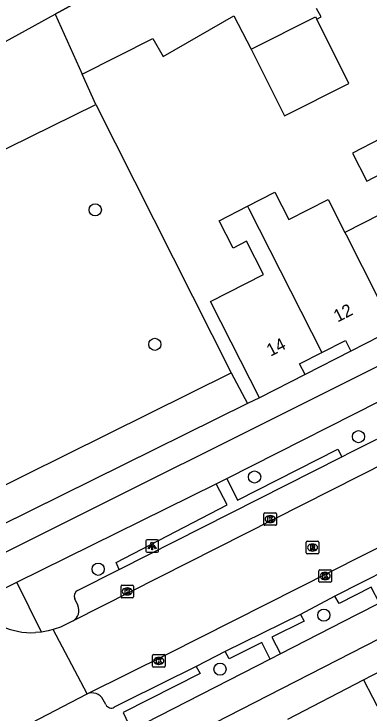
# Model space of a CAD drawing. Extents: x 158087 to 159494, y 382905 to 383981.
# Drawn here: x 159274.7 to 159303.1, y 383341.6 to 383397.5 of the extents above; entities that cross this region are included whole.
import ezdxf

# ---------------------------------------------------------------- set-up
doc = ezdxf.new("R2010")
doc.units = 0
for name, color, linetype in [('IMGEO_Boom', 7, 'Continuous'), ('IMGEO_Fietspad_gesloten', 7, 'Continuous'), ('IMGEO_Groenvoorziening', 7, 'Continuous'), ('IMGEO_Hek', 7, 'Continuous'), ('IMGEO_Kolk', 7, 'Continuous'), ('IMGEO_Lichtpunt', 7, 'Continuous'), ('IMGEO_Pand', 7, 'Continuous'), ('IMGEO_Pand_nummerreeks', 7, 'Continuous'), ('IMGEO_Parkeervlak_open', 7, 'Continuous'), ('IMGEO_Rijbaan_lokaal_gesloten', 7, 'Continuous'), ('IMGEO_Rioolput', 7, 'Continuous'), ('IMGEO_Voetpad_open', 7, 'Continuous')]:
    doc.layers.add(name, color=color, linetype=linetype)

msp = doc.modelspace()

# ---------------------------------------------------------------- linework, layer by layer
at = {"layer": 'IMGEO_Boom'}
for centre in [(159281.168, 383381.866), (159285.939, 383371.091), (159302.232, 383363.699), (159293.921, 383360.469), (159281.402, 383353.08), (159299.461, 383349.401), (159291.154, 383345.08)]:
    msp.add_circle(centre, 0.489, dxfattribs=at)
at = {"layer": 'IMGEO_Fietspad_gesloten'}
for points in [[(159270, 383352.461), (159306.292, 383370.593), (159338.58, 383387.034), (159340.441, 383388.196), (159343.774, 383390.378)], [(159258.854, 383324.586), (159281.973, 383336.28), (159291.776, 383341.314), (159296.109, 383343.544), (159315.056, 383353.238), (159354.689, 383373.414)], [(159291.696, 383360.336), (159305.911, 383367.556)], [(159290.858, 383359.925), (159291.696, 383360.336)], [(159274.893, 383352.036), (159290.858, 383359.925)], [(159271.407, 383350.284), (159274.893, 383352.036)], [(159303.907, 383350.371), (159302.084, 383349.432), (159295.982, 383346.305)], [(159295.982, 383346.305), (159295.173, 383345.89)], [(159295.173, 383345.89), (159284.079, 383340.204)]]:
    msp.add_lwpolyline(points, dxfattribs=at)
at = {"layer": 'IMGEO_Groenvoorziening'}
for points in [[(159317.185, 383419.041), (159277.974, 383397.519)], [(159298.888, 383397.119), (159299.25, 383397.305), (159298.886, 383397.975)], [(159254.199, 383393.022), (159257.83, 383386.462), (159277.974, 383397.519)], [(159277.974, 383397.519), (159280.127, 383392.725)], [(159280.127, 383392.725), (159285.782, 383395.584), (159286.614, 383394.142), (159292.261, 383397.401), (159293.642, 383394.729)], [(159281.216, 383390.3), (159280.127, 383392.725)], [(159258.485, 383379.101), (159281.216, 383390.3)], [(159281.216, 383390.3), (159292.048, 383368.798)], [(159273.488, 383356.526), (159272.273, 383359.007), (159292.048, 383368.798)], [(159292.048, 383368.798), (159293.355, 383366.345)]]:
    msp.add_lwpolyline(points, dxfattribs=at)
at = {"layer": 'IMGEO_Hek'}
for points in [[(159277.974, 383397.519), (159317.185, 383419.041)], [(159254.199, 383393.022), (159257.83, 383386.462), (159277.974, 383397.519)]]:
    msp.add_lwpolyline(points, dxfattribs=at)
at = {"layer": 'IMGEO_Kolk'}
for p, q in [((159294.666, 383356.675), (159294.666, 383357.527)), ((159294.741, 383357.601), (159295.593, 383357.601)), ((159295.154, 383357.381), (159295.179, 383357.381)), ((159295.667, 383357.527), (159295.667, 383356.675)), ((159295.177, 383356.821), (159295.152, 383356.821)), ((159295.593, 383356.601), (159294.741, 383356.601)), ((159299.069, 383352.113), (159299.069, 383352.965)), ((159299.144, 383353.039), (159299.996, 383353.039)), ((159300.07, 383352.965), (159300.07, 383352.113)), ((159299.557, 383352.819), (159299.582, 383352.819)), ((159283.232, 383350.879), (159283.232, 383351.731)), ((159283.307, 383351.805), (159284.159, 383351.805)), ((159284.233, 383351.731), (159284.233, 383350.879)), ((159299.996, 383352.039), (159299.144, 383352.039)), ((159299.58, 383352.259), (159299.555, 383352.259)), ((159283.72, 383351.585), (159283.745, 383351.585)), ((159284.159, 383350.805), (159283.307, 383350.805)), ((159283.743, 383351.025), (159283.718, 383351.025)), ((159285.757, 383345.317), (159285.757, 383346.169)), ((159285.832, 383346.243), (159286.684, 383346.243)), ((159286.758, 383346.169), (159286.758, 383345.317)), ((159286.245, 383346.023), (159286.27, 383346.023)), ((159286.684, 383345.243), (159285.832, 383345.243)), ((159286.268, 383345.463), (159286.243, 383345.463))]:
    msp.add_line(p, q, dxfattribs=at)
for points in [[(159294.666, 383356.675), (159294.666, 383357.527)], [(159294.741, 383357.601), (159295.593, 383357.601)], [(159295.667, 383357.527), (159295.667, 383356.675)], [(159294.987, 383357.301), (159295.11, 383357.301), (159295.11, 383357.15), (159295.24, 383357.301), (159295.404, 383357.301), (159295.258, 383357.15), (159295.411, 383356.901), (159295.259, 383356.901), (159295.174, 383357.065), (159295.11, 383356.998), (159295.11, 383356.901), (159294.987, 383356.901), (159294.987, 383357.301)], [(159295.593, 383356.601), (159294.741, 383356.601)], [(159299.069, 383352.113), (159299.069, 383352.965)], [(159299.144, 383353.039), (159299.996, 383353.039)], [(159300.07, 383352.965), (159300.07, 383352.113)], [(159299.39, 383352.739), (159299.513, 383352.739), (159299.513, 383352.588), (159299.643, 383352.739), (159299.807, 383352.739), (159299.661, 383352.588), (159299.814, 383352.339), (159299.662, 383352.339), (159299.577, 383352.503), (159299.513, 383352.436), (159299.513, 383352.339), (159299.39, 383352.339), (159299.39, 383352.739)], [(159283.232, 383350.879), (159283.232, 383351.731)], [(159283.307, 383351.805), (159284.159, 383351.805)], [(159284.233, 383351.731), (159284.233, 383350.879)], [(159299.996, 383352.039), (159299.144, 383352.039)], [(159283.553, 383351.505), (159283.676, 383351.505), (159283.676, 383351.354), (159283.806, 383351.505), (159283.97, 383351.505), (159283.824, 383351.354), (159283.977, 383351.105), (159283.825, 383351.105), (159283.74, 383351.269), (159283.676, 383351.202), (159283.676, 383351.105), (159283.553, 383351.105), (159283.553, 383351.505)], [(159284.159, 383350.805), (159283.307, 383350.805)], [(159285.757, 383345.317), (159285.757, 383346.169)], [(159285.832, 383346.243), (159286.684, 383346.243)], [(159286.758, 383346.169), (159286.758, 383345.317)], [(159286.078, 383345.943), (159286.201, 383345.943), (159286.201, 383345.792), (159286.331, 383345.943), (159286.495, 383345.943), (159286.349, 383345.792), (159286.502, 383345.543), (159286.35, 383345.543), (159286.265, 383345.707), (159286.201, 383345.64), (159286.201, 383345.543), (159286.078, 383345.543), (159286.078, 383345.943)], [(159286.684, 383345.243), (159285.832, 383345.243)]]:
    msp.add_lwpolyline(points, dxfattribs=at)
for centre, start, end in [((159294.743, 383357.525), 91.552, 178.448), ((159294.743, 383357.525), 91.552, 178.448), ((159295.591, 383357.525), 1.552, 88.448), ((159295.591, 383357.525), 1.552, 88.448), ((159294.743, 383356.677), 181.552, 268.448), ((159294.743, 383356.677), 181.552, 268.448), ((159295.591, 383356.677), 271.552, 358.448), ((159295.591, 383356.677), 271.552, 358.448), ((159299.146, 383352.963), 91.552, 178.448), ((159299.146, 383352.963), 91.552, 178.448), ((159299.994, 383352.963), 1.552, 88.448), ((159299.994, 383352.963), 1.552, 88.448), ((159283.309, 383351.729), 91.552, 178.448), ((159283.309, 383351.729), 91.552, 178.448), ((159284.157, 383351.729), 1.552, 88.448), ((159284.157, 383351.729), 1.552, 88.448), ((159299.146, 383352.115), 181.552, 268.448), ((159299.146, 383352.115), 181.552, 268.448), ((159299.994, 383352.115), 271.552, 358.448), ((159299.994, 383352.115), 271.552, 358.448), ((159283.309, 383350.881), 181.552, 268.448), ((159283.309, 383350.881), 181.552, 268.448), ((159284.157, 383350.881), 271.552, 358.448), ((159284.157, 383350.881), 271.552, 358.448), ((159285.834, 383346.167), 91.552, 178.448), ((159285.834, 383346.167), 91.552, 178.448), ((159286.682, 383346.167), 1.552, 88.448), ((159286.682, 383346.167), 1.552, 88.448), ((159285.834, 383345.319), 181.552, 268.448), ((159285.834, 383345.319), 181.552, 268.448), ((159286.682, 383345.319), 271.552, 358.448), ((159286.682, 383345.319), 271.552, 358.448)]:
    msp.add_arc(centre, 0.0765, start, end, dxfattribs=at)
for centre, major_axis, ratio, start_param, end_param in [((159295.153, 383357.101), (-0.387, 0.002), 0.722429, 4.712389, 7.853982), ((159295.178, 383357.101), (-0.39, 0.002), 0.717154, 1.570796, 4.712389), ((159299.556, 383352.539), (-0.387, 0.002), 0.722429, 4.712389, 7.853982), ((159299.581, 383352.539), (-0.39, 0.002), 0.717154, 1.570796, 4.712389), ((159283.719, 383351.305), (-0.387, 0.002), 0.722429, 4.712389, 7.853982), ((159283.744, 383351.305), (-0.39, 0.002), 0.717154, 1.570796, 4.712389), ((159286.244, 383345.743), (-0.387, 0.002), 0.722429, 4.712389, 7.853982), ((159286.269, 383345.743), (-0.39, 0.002), 0.717154, 1.570796, 4.712389)]:
    msp.add_ellipse(centre, major_axis=major_axis, ratio=ratio, start_param=start_param, end_param=end_param, dxfattribs=at)
at = {"layer": 'IMGEO_Lichtpunt'}
for p, q in [((159285.228, 383355.347), (159285.228, 383354.54)), ((159285.228, 383355.347), (159285.228, 383354.54)), ((159286.13, 383355.442), (159285.322, 383355.442)), ((159286.13, 383355.442), (159285.322, 383355.442)), ((159286.224, 383354.54), (159286.224, 383355.347)), ((159286.224, 383354.54), (159286.224, 383355.347)), ((159285.322, 383354.446), (159286.13, 383354.446)), ((159285.322, 383354.446), (159286.13, 383354.446))]:
    msp.add_line(p, q, dxfattribs=at)
for points in [[(159285.602, 383355.011), (159285.641, 383354.983), (159285.453, 383354.721), (159285.415, 383354.748), (159285.602, 383355.011)], [(159285.704, 383354.963), (159285.751, 383354.963), (159285.751, 383354.641), (159285.704, 383354.641), (159285.704, 383354.963)], [(159285.814, 383354.983), (159285.852, 383355.01), (159286.039, 383354.748), (159286, 383354.72), (159285.814, 383354.983)]]:
    msp.add_lwpolyline(points, dxfattribs=at)
msp.add_circle((159285.727, 383355.145), 0.0994, dxfattribs=at)
for centre, start, end in [((159285.322, 383355.347), 90, 180), ((159285.322, 383355.347), 90, 180), ((159286.13, 383355.347), 0, 90), ((159286.13, 383355.347), 0, 90), ((159285.322, 383354.54), 180, 270), ((159285.322, 383354.54), 180, 270), ((159286.13, 383354.54), 270, 0), ((159286.13, 383354.54), 270, 360)]:
    msp.add_arc(centre, 0.0946, start, end, dxfattribs=at)
at = {"layer": 'IMGEO_Pand'}
for points in [[(159293.642, 383394.729), (159298.79, 383397.314), (159298.888, 383397.119)], [(159293.642, 383394.729), (159296.317, 383389.399), (159301.466, 383391.983), (159298.888, 383397.119)], [(159304.018, 383387.57), (159301.744, 383386.409), (159302.89, 383384.167), (159304.077, 383384.773), (159305.388, 383382.207), (159301.141, 383380.038)], [(159293.352, 383382.146), (159295.544, 383383.265), (159296.659, 383381.083), (159299.795, 383382.68), (159301.141, 383380.038)], [(159294.315, 383366.815), (159292.041, 383371.268), (159290.382, 383374.514), (159294.639, 383376.688), (159293.281, 383379.348), (159292.203, 383378.798), (159291.085, 383380.988), (159293.352, 383382.146)], [(159293.352, 383382.146), (159293.456, 383381.942), (159299.309, 383370.449)], [(159301.141, 383380.038), (159301.236, 383379.851), (159305.072, 383372.319)], [(159305.072, 383372.319), (159301.616, 383370.554)], [(159299.309, 383370.449), (159301.182, 383371.405), (159301.616, 383370.554)], [(159297.964, 383368.678), (159297.525, 383369.538), (159299.309, 383370.449)], [(159297.964, 383368.678), (159294.315, 383366.815)], [(159302.643, 383344.231), (159307.67, 383346.838)], [(159296.575, 383341.083), (159302.643, 383344.231)], [(159302.643, 383344.231), (159308.4, 383333.136)]]:
    msp.add_lwpolyline(points, dxfattribs=at)
at = {"layer": 'IMGEO_Parkeervlak_open'}
for points in [[(159300.894, 383362.078), (159301.621, 383362.447), (159303.7, 383363.496)], [(159279.761, 383351.389), (159283.076, 383353.066)], [(159279.777, 383350.192), (159279.541, 383350.707)], [(159300.35, 383350.927), (159297.586, 383349.459)], [(159291.566, 383346.494), (159289.232, 383345.303)]]:
    msp.add_lwpolyline(points, dxfattribs=at)
for centre, radius, start, end in [((159279.992, 383350.938), 0.507, 117.1488, 207.0938), ((159278.887, 383349.784), 0.979, 300.976, 24.625)]:
    msp.add_arc(centre, radius, start, end, dxfattribs=at)
at = {"layer": 'IMGEO_Rijbaan_lokaal_gesloten'}
for points in [[(159328.746, 383373.944), (159302.348, 383360.558), (159279.391, 383348.945)], [(159280.511, 383343.092), (159287.022, 383346.325), (159307.836, 383356.841), (159331.298, 383368.757), (159332.509, 383369.361), (159333.041, 383369.564)], [(159279.391, 383348.945), (159278.38, 383348.444), (159277.895, 383348.271), (159277.794, 383348.244)], [(159276.864, 383348.049), (159276.375, 383348.007)], [(159277.794, 383348.244), (159277.396, 383348.139), (159276.864, 383348.049)], [(159280.511, 383343.092), (159277.794, 383348.244)], [(159276.066, 383340.781), (159280.511, 383343.092)]]:
    msp.add_lwpolyline(points, dxfattribs=at)
msp.add_arc((159276.119, 383354.006), 6.005, 218.309, 272.4438, dxfattribs=at)
at = {"layer": 'IMGEO_Rioolput'}
for p, q in [((159298.056, 383354.394), (159298.056, 383355.246)), ((159298.131, 383355.32), (159298.983, 383355.32)), ((159298.544, 383355.1), (159298.569, 383355.1)), ((159299.057, 383355.246), (159299.057, 383354.394)), ((159298.567, 383354.54), (159298.542, 383354.54)), ((159298.983, 383354.32), (159298.131, 383354.32))]:
    msp.add_line(p, q, dxfattribs=at)
for points in [[(159298.056, 383354.394), (159298.056, 383355.246)], [(159298.131, 383355.32), (159298.983, 383355.32)], [(159299.057, 383355.246), (159299.057, 383354.394)], [(159298.645, 383355.018), (159298.393, 383355.02), (159298.393, 383354.62)], [(159298.393, 383354.62), (159298.517, 383354.62), (159298.517, 383354.782), (159298.528, 383354.782)], [(159298.571, 383354.939), (159298.517, 383354.939), (159298.517, 383354.858)], [(159298.517, 383354.858), (159298.569, 383354.858)], [(159298.575, 383354.753), (159298.646, 383354.62), (159298.786, 383354.62), (159298.721, 383354.746)], [(159298.983, 383354.32), (159298.131, 383354.32)]]:
    msp.add_lwpolyline(points, dxfattribs=at)
for centre, radius, start, end in [((159298.133, 383355.244), 0.0765, 91.552, 178.448), ((159298.133, 383355.244), 0.0765, 91.552, 178.448), ((159298.981, 383355.244), 0.0765, 1.552, 88.448), ((159298.981, 383355.244), 0.0765, 1.552, 88.448), ((159298.527, 383354.729), 0.0533, 26.0293, 88.6989), ((159298.553, 383355.047), 0.19, 274.7715, 282.9687), ((159298.577, 383354.843), 0.0964, 77.0061, 93.1865), ((159298.591, 383354.9), 0.0378, 276.6634, 79.6772), ((159298.644, 383354.908), 0.109, 350.3612, 89.416), ((159298.642, 383354.908), 0.112, 277.5842, 350.9817), ((159298.626, 383354.693), 0.108, 29.5134, 73.7905), ((159298.133, 383354.396), 0.0765, 181.552, 268.448), ((159298.133, 383354.396), 0.0765, 181.552, 268.448), ((159298.981, 383354.396), 0.0765, 271.552, 358.448), ((159298.981, 383354.396), 0.0765, 271.552, 358.448)]:
    msp.add_arc(centre, radius, start, end, dxfattribs=at)
for centre, major_axis, ratio, start_param, end_param in [((159298.543, 383354.82), (-0.387, 0.002), 0.722429, 4.712389, 7.853982), ((159298.568, 383354.82), (-0.39, 0.002), 0.717154, 1.570796, 4.712389)]:
    msp.add_ellipse(centre, major_axis=major_axis, ratio=ratio, start_param=start_param, end_param=end_param, dxfattribs=at)
at = {"layer": 'IMGEO_Voetpad_open'}
for points in [[(159301.616, 383370.554), (159297.964, 383368.678)], [(159293.355, 383366.345), (159273.488, 383356.526)], [(159294.315, 383366.815), (159293.355, 383366.345)], [(159291.696, 383360.336), (159292.558, 383358.614), (159300.58, 383362.689), (159300.894, 383362.078)], [(159283.076, 383353.066), (159300.894, 383362.078)], [(159283.076, 383353.066), (159282.84, 383353.633), (159291.738, 383358.236), (159290.858, 383359.925)], [(159306.771, 383354.19), (159300.35, 383350.927)], [(159276.864, 383348.049), (159274.893, 383352.036)], [(159303.907, 383350.371), (159303.261, 383351.659), (159300.681, 383350.349), (159300.35, 383350.927)], [(159297.586, 383349.459), (159291.566, 383346.494)], [(159297.586, 383349.459), (159297.895, 383348.927), (159295.293, 383347.651), (159295.982, 383346.305)], [(159295.173, 383345.89), (159294.492, 383347.211), (159291.895, 383345.909), (159291.566, 383346.494)], [(159289.232, 383345.303), (159283.581, 383342.486), (159282.687, 383342.03)], [(159289.232, 383345.303), (159289.552, 383344.744), (159283.402, 383341.62), (159284.079, 383340.204)], [(159282.025, 383342.242), (159281.803, 383342.636)]]:
    msp.add_lwpolyline(points, dxfattribs=at)
for centre, radius, start, end in [((159280.916, 383342.183), 0.996, 27.0893, 114.0306), ((159282.448, 383342.424), 0.46, 203.2281, 301.2574)]:
    msp.add_arc(centre, radius, start, end, dxfattribs=at)

# ---------------------------------------------------------------- texts
at = {"layer": 'IMGEO_Pand_nummerreeks'}
for s, p in [('12', (159300.557, 383372.831)), ('14', (159295.196, 383370.094))]:
    msp.add_text(s, height=1, rotation=27.0486, dxfattribs=at).set_placement(p)

doc.saveas('drawing.dxf')
